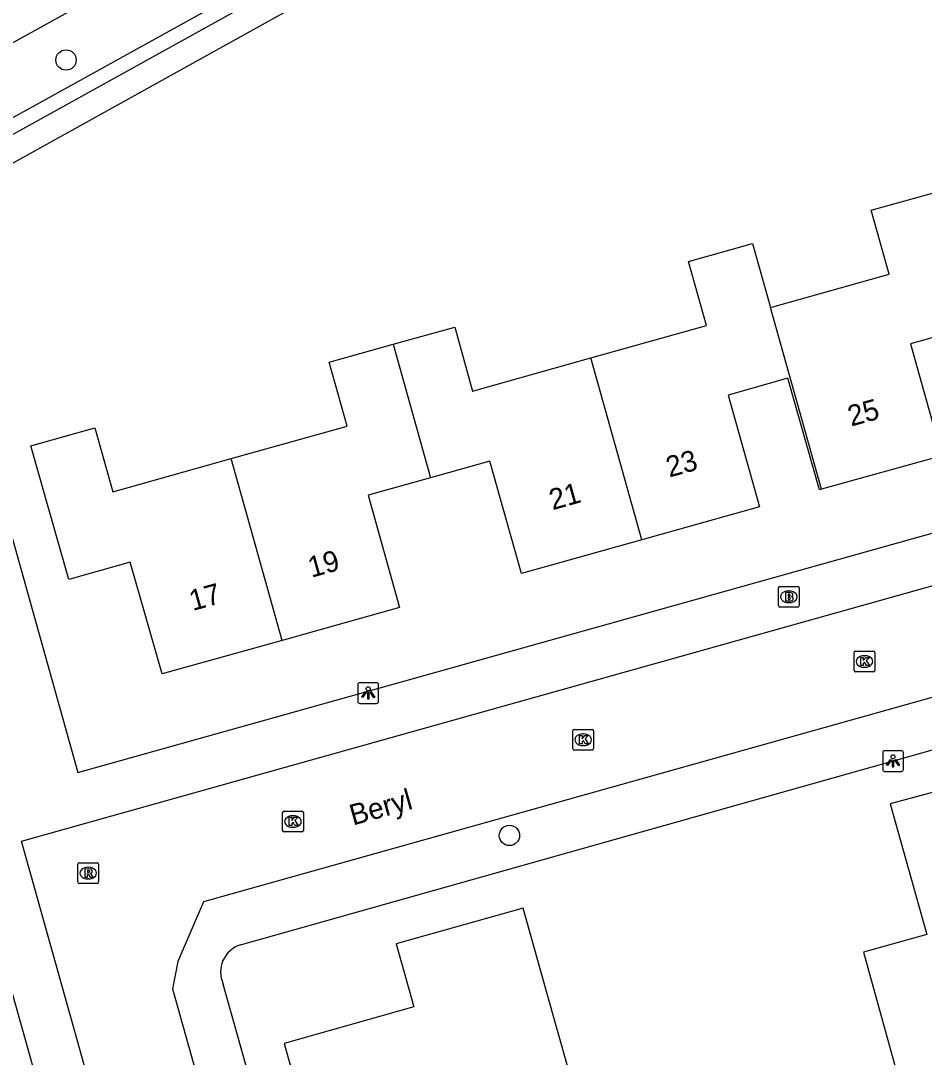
# Model space of a CAD drawing. Extents: x 159628 to 160723, y 388176 to 389416.
# Drawn here: x 160076.58 to 160120.05, y 388377.97 to 388427.86 of the extents above; entities that cross this region are included whole.
import ezdxf

# ---------------------------------------------------------------- set-up
doc = ezdxf.new("R2010")
doc.units = 0
for name, color, linetype in [('IMGEO_Boom', 7, 'Continuous'), ('IMGEO_Brandkraan', 7, 'Continuous'), ('IMGEO_Groenvoorziening', 7, 'Continuous'), ('IMGEO_Haag', 7, 'Continuous'), ('IMGEO_Kolk', 7, 'Continuous'), ('IMGEO_Lichtpunt', 7, 'Continuous'), ('IMGEO_Openbare_ruimte_label', 7, 'Continuous'), ('IMGEO_Pand', 7, 'Continuous'), ('IMGEO_Pand_nummerreeks', 7, 'Continuous'), ('IMGEO_Rijbaan_lokaal_open', 7, 'Continuous'), ('IMGEO_Rioolput', 7, 'Continuous'), ('IMGEO_Voetpad_open', 7, 'Continuous')]:
    doc.layers.add(name, color=color, linetype=linetype)

msp = doc.modelspace()

# ---------------------------------------------------------------- linework, layer by layer
at = {"layer": 'IMGEO_Boom'}
for centre in [(160078.76, 388425.969), (160100.095, 388388.65)]:
    msp.add_circle(centre, 0.489, dxfattribs=at)
at = {"layer": 'IMGEO_Brandkraan'}
for p, q in [((160113.033, 388399.709), (160113.033, 388400.561)), ((160113.108, 388400.635), (160113.96, 388400.635)), ((160113.521, 388400.415), (160113.546, 388400.415)), ((160114.034, 388400.561), (160114.034, 388399.709)), ((160113.544, 388399.855), (160113.519, 388399.855)), ((160113.96, 388399.635), (160113.108, 388399.635))]:
    msp.add_line(p, q, dxfattribs=at)
for points in [[(160113.033, 388399.709), (160113.033, 388400.561)], [(160113.108, 388400.635), (160113.96, 388400.635)], [(160113.381, 388400.335), (160113.381, 388399.935), (160113.594, 388399.935)], [(160113.612, 388400.335), (160113.381, 388400.335)], [(160113.56, 388400.254), (160113.506, 388400.254), (160113.506, 388400.178)], [(160114.034, 388400.561), (160114.034, 388399.709)], [(160113.506, 388400.178), (160113.559, 388400.178)], [(160113.568, 388400.102), (160113.506, 388400.102), (160113.506, 388400.021)], [(160113.506, 388400.021), (160113.568, 388400.021)], [(160113.96, 388399.635), (160113.108, 388399.635)]]:
    msp.add_lwpolyline(points, dxfattribs=at)
for centre, radius, start, end in [((160113.11, 388400.559), 0.0765, 91.552, 178.448), ((160113.11, 388400.559), 0.0765, 91.552, 178.448), ((160113.561, 388400.216), 0.0379, 267.8285, 90.9355), ((160113.616, 388400.19), 0.145, 59.4692, 91.5367), ((160113.641, 388400.237), 0.0922, 285.5137, 58.1501), ((160113.958, 388400.559), 0.0765, 1.552, 88.448), ((160113.958, 388400.559), 0.0765, 1.552, 88.448), ((160113.569, 388400.061), 0.0404, 269.8759, 90.5077), ((160113.6, 388400.186), 0.251, 268.6676, 293.5347), ((160113.646, 388400.045), 0.105, 301.3115, 78.989), ((160113.11, 388399.711), 0.0765, 181.552, 268.448), ((160113.11, 388399.711), 0.0765, 181.552, 268.448), ((160113.958, 388399.711), 0.0765, 271.552, 358.448), ((160113.958, 388399.711), 0.0765, 271.552, 358.448)]:
    msp.add_arc(centre, radius, start, end, dxfattribs=at)
for centre, major_axis, ratio, start_param, end_param in [((160113.52, 388400.135), (-0.387, 0.002), 0.722429, 4.712389, 7.853982), ((160113.545, 388400.135), (-0.39, 0.002), 0.717154, 1.570796, 4.712389)]:
    msp.add_ellipse(centre, major_axis=major_axis, ratio=ratio, start_param=start_param, end_param=end_param, dxfattribs=at)
at = {"layer": 'IMGEO_Groenvoorziening'}
msp.add_lwpolyline([(160134.059, 388453.138), (160126.17, 388448.757), (160071.823, 388418.575), (160075.33, 388405.904)], dxfattribs=at)
at = {"layer": 'IMGEO_Haag'}
for points in [[(160070.833, 388420.227), (160093.307, 388432.688), (160095.907, 388434.13), (160127.052, 388451.4), (160127.514, 388451.656), (160133.566, 388454.936)], [(160071.028, 388419.535), (160093.647, 388432.076), (160096.247, 388433.518), (160127.392, 388450.788), (160127.85, 388451.042), (160133.756, 388454.242)]]:
    msp.add_lwpolyline(points, dxfattribs=at)
at = {"layer": 'IMGEO_Kolk'}
for p, q in [((160116.671, 388396.594), (160116.671, 388397.446)), ((160116.746, 388397.52), (160117.598, 388397.52)), ((160117.159, 388397.3), (160117.184, 388397.3)), ((160117.672, 388397.446), (160117.672, 388396.594)), ((160117.182, 388396.74), (160117.157, 388396.74)), ((160117.598, 388396.52), (160116.746, 388396.52)), ((160103.216, 388393.754), (160104.068, 388393.754)), ((160103.141, 388392.828), (160103.141, 388393.68)), ((160103.629, 388393.534), (160103.654, 388393.534)), ((160104.142, 388393.68), (160104.142, 388392.828)), ((160104.068, 388392.754), (160103.216, 388392.754)), ((160103.652, 388392.974), (160103.627, 388392.974)), ((160089.177, 388388.894), (160089.177, 388389.746)), ((160089.252, 388389.82), (160090.104, 388389.82)), ((160090.178, 388389.746), (160090.178, 388388.894)), ((160089.665, 388389.6), (160089.69, 388389.6)), ((160090.104, 388388.82), (160089.252, 388388.82)), ((160089.688, 388389.04), (160089.663, 388389.04))]:
    msp.add_line(p, q, dxfattribs=at)
for points in [[(160116.671, 388396.594), (160116.671, 388397.446)], [(160116.746, 388397.52), (160117.598, 388397.52)], [(160116.992, 388397.22), (160117.115, 388397.22), (160117.115, 388397.069), (160117.245, 388397.22), (160117.409, 388397.22), (160117.263, 388397.069), (160117.416, 388396.82), (160117.264, 388396.82), (160117.179, 388396.984), (160117.115, 388396.917), (160117.115, 388396.82), (160116.992, 388396.82), (160116.992, 388397.22)], [(160117.672, 388397.446), (160117.672, 388396.594)], [(160117.598, 388396.52), (160116.746, 388396.52)], [(160103.216, 388393.754), (160104.068, 388393.754)], [(160103.141, 388392.828), (160103.141, 388393.68)], [(160103.462, 388393.454), (160103.585, 388393.454), (160103.585, 388393.303), (160103.715, 388393.454), (160103.879, 388393.454), (160103.733, 388393.303), (160103.886, 388393.054), (160103.734, 388393.054), (160103.649, 388393.218), (160103.585, 388393.151), (160103.585, 388393.054), (160103.462, 388393.054), (160103.462, 388393.454)], [(160104.142, 388393.68), (160104.142, 388392.828)], [(160104.068, 388392.754), (160103.216, 388392.754)], [(160089.177, 388388.894), (160089.177, 388389.746)], [(160089.252, 388389.82), (160090.104, 388389.82)], [(160090.178, 388389.746), (160090.178, 388388.894)], [(160089.498, 388389.52), (160089.621, 388389.52), (160089.621, 388389.369), (160089.751, 388389.52), (160089.915, 388389.52), (160089.769, 388389.369), (160089.922, 388389.12), (160089.77, 388389.12), (160089.685, 388389.284), (160089.621, 388389.217), (160089.621, 388389.12), (160089.498, 388389.12), (160089.498, 388389.52)], [(160090.104, 388388.82), (160089.252, 388388.82)]]:
    msp.add_lwpolyline(points, dxfattribs=at)
for centre, start, end in [((160116.748, 388397.444), 91.552, 178.448), ((160116.748, 388397.444), 91.552, 178.448), ((160117.596, 388397.444), 1.552, 88.448), ((160117.596, 388397.444), 1.552, 88.448), ((160116.748, 388396.596), 181.552, 268.448), ((160116.748, 388396.596), 181.552, 268.448), ((160117.596, 388396.596), 271.552, 358.448), ((160117.596, 388396.596), 271.552, 358.448), ((160103.218, 388393.678), 91.552, 178.448), ((160103.218, 388393.678), 91.552, 178.448), ((160104.066, 388393.678), 1.552, 88.448), ((160104.066, 388393.678), 1.552, 88.448), ((160103.218, 388392.83), 181.552, 268.448), ((160103.218, 388392.83), 181.552, 268.448), ((160104.066, 388392.83), 271.552, 358.448), ((160104.066, 388392.83), 271.552, 358.448), ((160089.254, 388389.744), 91.552, 178.448), ((160089.254, 388389.744), 91.552, 178.448), ((160090.102, 388389.744), 1.552, 88.448), ((160090.102, 388389.744), 1.552, 88.448), ((160089.254, 388388.896), 181.552, 268.448), ((160089.254, 388388.896), 181.552, 268.448), ((160090.102, 388388.896), 271.552, 358.448), ((160090.102, 388388.896), 271.552, 358.448)]:
    msp.add_arc(centre, 0.0765, start, end, dxfattribs=at)
for centre, major_axis, ratio, start_param, end_param in [((160117.158, 388397.02), (-0.387, 0.002), 0.722429, 4.712389, 7.853982), ((160117.183, 388397.02), (-0.39, 0.002), 0.717154, 1.570796, 4.712389), ((160103.628, 388393.254), (-0.387, 0.002), 0.722429, 4.712389, 7.853982), ((160103.653, 388393.254), (-0.39, 0.002), 0.717154, 1.570796, 4.712389), ((160089.664, 388389.32), (-0.387, 0.002), 0.722429, 4.712389, 7.853982), ((160089.689, 388389.32), (-0.39, 0.002), 0.717154, 1.570796, 4.712389)]:
    msp.add_ellipse(centre, major_axis=major_axis, ratio=ratio, start_param=start_param, end_param=end_param, dxfattribs=at)
at = {"layer": 'IMGEO_Lichtpunt'}
for p, q in [((160092.799, 388395.906), (160092.799, 388395.099)), ((160092.799, 388395.906), (160092.799, 388395.099)), ((160093.701, 388396.001), (160092.893, 388396.001)), ((160093.701, 388396.001), (160092.893, 388396.001)), ((160093.795, 388395.099), (160093.795, 388395.906)), ((160093.795, 388395.099), (160093.795, 388395.906)), ((160092.893, 388395.005), (160093.701, 388395.005)), ((160092.893, 388395.005), (160093.701, 388395.005)), ((160118.051, 388392.633), (160118.051, 388391.826)), ((160118.051, 388392.633), (160118.051, 388391.826)), ((160118.953, 388392.728), (160118.145, 388392.728)), ((160118.953, 388392.728), (160118.145, 388392.728)), ((160119.047, 388391.826), (160119.047, 388392.633)), ((160119.047, 388391.826), (160119.047, 388392.633)), ((160118.145, 388391.732), (160118.953, 388391.732)), ((160118.145, 388391.732), (160118.953, 388391.732))]:
    msp.add_line(p, q, dxfattribs=at)
for points in [[(160093.173, 388395.57), (160093.212, 388395.542), (160093.024, 388395.28), (160092.986, 388395.307), (160093.173, 388395.57)], [(160093.275, 388395.522), (160093.322, 388395.522), (160093.322, 388395.2), (160093.275, 388395.2), (160093.275, 388395.522)], [(160093.385, 388395.542), (160093.423, 388395.569), (160093.61, 388395.307), (160093.571, 388395.279), (160093.385, 388395.542)], [(160118.425, 388392.297), (160118.464, 388392.269), (160118.276, 388392.007), (160118.238, 388392.034), (160118.425, 388392.297)], [(160118.527, 388392.249), (160118.574, 388392.249), (160118.574, 388391.927), (160118.527, 388391.927), (160118.527, 388392.249)], [(160118.637, 388392.269), (160118.675, 388392.296), (160118.862, 388392.034), (160118.823, 388392.006), (160118.637, 388392.269)]]:
    msp.add_lwpolyline(points, dxfattribs=at)
for centre in [(160093.298, 388395.704), (160118.55, 388392.431)]:
    msp.add_circle(centre, 0.0994, dxfattribs=at)
for centre, start, end in [((160092.893, 388395.906), 90, 180), ((160092.893, 388395.906), 90, 180), ((160093.701, 388395.906), 0, 90), ((160093.701, 388395.906), 0, 90), ((160092.893, 388395.099), 180, 270), ((160092.893, 388395.099), 180, 270), ((160093.701, 388395.099), 270, 0), ((160093.701, 388395.099), 270, 360), ((160118.145, 388392.633), 90, 180), ((160118.145, 388392.633), 90, 180), ((160118.953, 388392.633), 0, 90), ((160118.953, 388392.633), 0, 90), ((160118.145, 388391.826), 180, 270), ((160118.145, 388391.826), 180, 270), ((160118.953, 388391.826), 270, 0), ((160118.953, 388391.826), 270, 360)]:
    msp.add_arc(centre, 0.0946, start, end, dxfattribs=at)
at = {"layer": 'IMGEO_Pand'}
for points in [[(160112.657, 388414.061), (160118.362, 388415.66), (160117.498, 388418.739), (160120.567, 388419.598), (160121.024, 388417.966), (160122.373, 388413.151), (160119.389, 388412.314), (160120.898, 388406.925), (160115.113, 388405.312)], [(160104.015, 388411.631), (160109.581, 388413.19), (160108.714, 388416.279), (160111.793, 388417.141), (160112.657, 388414.061)], [(160115.113, 388405.312), (160112.657, 388414.061)], [(160094.502, 388412.288), (160097.46, 388413.117), (160098.322, 388410.037), (160104.015, 388411.631)], [(160086.712, 388406.785), (160092.281, 388408.345), (160091.417, 388411.424), (160094.502, 388412.288)], [(160094.502, 388412.288), (160096.299, 388405.862)], [(160106.463, 388402.883), (160104.015, 388411.631)], [(160115.113, 388405.312), (160115.003, 388405.281), (160113.485, 388410.657), (160110.609, 388409.845), (160112.126, 388404.468), (160106.463, 388402.883)], [(160089.16, 388398.036), (160083.385, 388396.419), (160081.843, 388401.805), (160078.888, 388400.971), (160077.071, 388407.406), (160080.15, 388408.269), (160081.012, 388405.189), (160086.712, 388406.785)], [(160089.16, 388398.036), (160086.712, 388406.785)], [(160106.463, 388402.883), (160100.672, 388401.263), (160099.157, 388406.664), (160096.299, 388405.862)], [(160096.299, 388405.862), (160093.294, 388405.018), (160094.807, 388399.617), (160089.16, 388398.036)], [(160124.13, 388391.716), (160118.417, 388390.176), (160120.17, 388383.875), (160117.122, 388383.028), (160118.462, 388378.212), (160119.186, 388375.612), (160122.322, 388376.484), (160121.961, 388377.783), (160124.202, 388378.407), (160123.321, 388381.583), (160126.043, 388382.341), (160126.204, 388381.764), (160126.857, 388381.946)], [(160103.224, 388376.359), (160101.878, 388381.145), (160100.75, 388385.155), (160094.648, 388383.432), (160095.501, 388380.398), (160089.252, 388378.64), (160090.856, 388372.914)]]:
    msp.add_lwpolyline(points, dxfattribs=at)
at = {"layer": 'IMGEO_Rijbaan_lokaal_open'}
for points in [[(160091.779, 388435.443), (160070.678, 388423.743)], [(160095.449, 388321.154), (160076.62, 388388.378), (160139.18, 388405.917), (160146.522, 388407.997)], [(160147.918, 388403.002), (160140.604, 388400.943), (160085.382, 388385.449), (160084.141, 388382.584), (160083.883, 388381.26), (160100.358, 388322.544)]]:
    msp.add_lwpolyline(points, dxfattribs=at)
at = {"layer": 'IMGEO_Rioolput'}
for p, q in [((160079.328, 388386.409), (160079.328, 388387.261)), ((160079.403, 388387.335), (160080.255, 388387.335)), ((160080.329, 388387.261), (160080.329, 388386.409)), ((160079.816, 388387.115), (160079.841, 388387.115)), ((160080.255, 388386.335), (160079.403, 388386.335)), ((160079.839, 388386.555), (160079.814, 388386.555))]:
    msp.add_line(p, q, dxfattribs=at)
for points in [[(160079.328, 388386.409), (160079.328, 388387.261)], [(160079.403, 388387.335), (160080.255, 388387.335)], [(160080.329, 388387.261), (160080.329, 388386.409)], [(160079.917, 388387.033), (160079.665, 388387.035), (160079.665, 388386.635)], [(160079.665, 388386.635), (160079.789, 388386.635), (160079.789, 388386.797), (160079.8, 388386.797)], [(160079.843, 388386.954), (160079.789, 388386.954), (160079.789, 388386.873)], [(160079.789, 388386.873), (160079.841, 388386.873)], [(160079.847, 388386.768), (160079.918, 388386.635), (160080.058, 388386.635), (160079.993, 388386.761)], [(160080.255, 388386.335), (160079.403, 388386.335)]]:
    msp.add_lwpolyline(points, dxfattribs=at)
for centre, radius, start, end in [((160079.405, 388387.259), 0.0765, 91.552, 178.448), ((160079.405, 388387.259), 0.0765, 91.552, 178.448), ((160080.253, 388387.259), 0.0765, 1.552, 88.448), ((160080.253, 388387.259), 0.0765, 1.552, 88.448), ((160079.799, 388386.744), 0.0533, 26.0293, 88.6989), ((160079.825, 388387.062), 0.19, 274.7715, 282.9687), ((160079.849, 388386.858), 0.0964, 77.0061, 93.1865), ((160079.863, 388386.915), 0.0378, 276.6634, 79.6772), ((160079.916, 388386.923), 0.109, 350.3612, 89.416), ((160079.914, 388386.923), 0.112, 277.5842, 350.9817), ((160079.898, 388386.708), 0.108, 29.5134, 73.7905), ((160079.405, 388386.411), 0.0765, 181.552, 268.448), ((160079.405, 388386.411), 0.0765, 181.552, 268.448), ((160080.253, 388386.411), 0.0765, 271.552, 358.448), ((160080.253, 388386.411), 0.0765, 271.552, 358.448)]:
    msp.add_arc(centre, radius, start, end, dxfattribs=at)
for centre, major_axis, ratio, start_param, end_param in [((160079.815, 388386.835), (-0.387, 0.002), 0.722429, 4.712389, 7.853982), ((160079.84, 388386.835), (-0.39, 0.002), 0.717154, 1.570796, 4.712389)]:
    msp.add_ellipse(centre, major_axis=major_axis, ratio=ratio, start_param=start_param, end_param=end_param, dxfattribs=at)
at = {"layer": 'IMGEO_Voetpad_open'}
for points in [[(160075.33, 388405.904), (160079.333, 388391.671), (160144.062, 388409.821)], [(160093.373, 388319.695), (160091.694, 388325.686), (160087.996, 388338.877), (160074.295, 388387.755), (160070.165, 388402.519)], [(160087.156, 388383.386), (160148.565, 388400.687), (160149.951, 388401.077)], [(160102.912, 388322.429), (160099.996, 388332.814), (160096.18, 388346.407), (160086.328, 388381.495)]]:
    msp.add_lwpolyline(points, dxfattribs=at)
msp.add_arc((160087.566, 388382.08), 1.369, 107.4343, 205.2719, dxfattribs=at)

# ---------------------------------------------------------------- texts
at = {"layer": 'IMGEO_Openbare_ruimte_label'}
msp.add_text('Beryl', height=1, rotation=15.7328, dxfattribs=at).set_placement((160092.567, 388389.121))
at = {"layer": 'IMGEO_Pand_nummerreeks'}
for s, rotation, p in [('25', 15.5827, (160116.532, 388408.324)), ('23', 15.6324, (160107.788, 388405.871)), ('21', 15.6324, (160102.17, 388404.299)), ('19', 15.6415, (160090.564, 388401.046)), ('17', 15.6415, (160084.853, 388399.447))]:
    msp.add_text(s, height=1, rotation=rotation, dxfattribs=at).set_placement(p)

doc.saveas('drawing.dxf')
